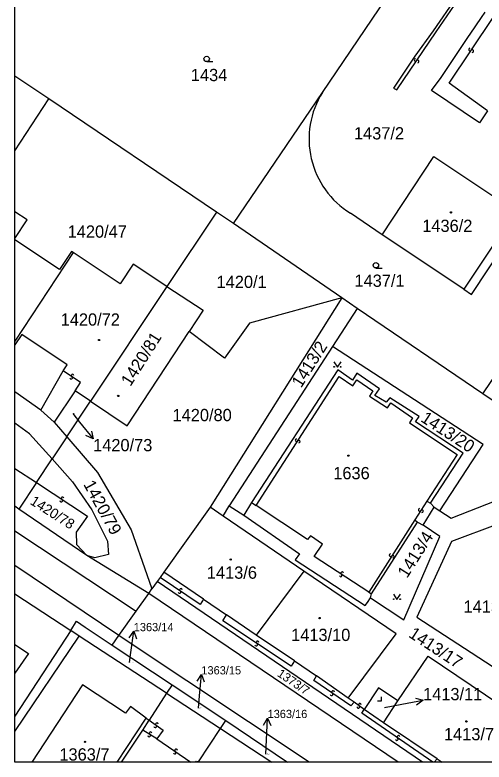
# Model space of a CAD drawing. Extents: x -600391 to -599491, y -1160176 to -1159402.
# Drawn here: x -600391 to -600325.9, y -1160176.1 to -1160072.5 of the extents above; entities that cross this region are included whole.
import ezdxf

# ---------------------------------------------------------------- set-up
doc = ezdxf.new("R2010")
doc.units = 0
for name, color, linetype in [('Level 1', 7, 'Continuous'), ('Level 13', 7, 'Continuous'), ('Level 3', 7, 'Continuous'), ('Level 4', 7, 'Continuous'), ('Level 5', 7, 'Continuous'), ('Level 57', 7, 'Continuous'), ('Vrstva 63', 7, 'Continuous')]:
    doc.layers.add(name, color=color, linetype=linetype)

msp = doc.modelspace()

# ---------------------------------------------------------------- linework, layer by layer
at = {"layer": 'Level 1'}
for p, q in [((-600386.32, -1160084.17), (-600391.01, -1160081.01)), ((-600391.01, -1160091.34), (-600386.32, -1160084.17)), ((-600382.94, -1160105.44), (-600391.01, -1160117.75)), ((-600387.43, -1160127.3), (-600391.01, -1160124.75)), ((-600390.45, -1160141.01), (-600391.01, -1160140.63)), ((-600391.01, -1160144.04), (-600374.18, -1160155.17)), ((-600334.47, -1160176.08), (-600371.26, -1160151.07)), ((-600391.01, -1160152.77), (-600383.24, -1160157.85)), ((-600337.83, -1160176.08), (-600372.42, -1160152.7)), ((-600383.24, -1160157.85), (-600391.01, -1160169.74)), ((-600361.76, -1160170.32), (-600353.18, -1160176.08)), ((-600376.2, -1160176.08), (-600373.25, -1160171.64)), ((-600362.49, -1160171.42), (-600355.36, -1160176.08)), ((-600365.53, -1160176.08), (-600365.54, -1160176.07)), ((-600332.43, -1160175.62), (-600331.74, -1160176.08))]:
    msp.add_line(p, q, dxfattribs=at)
for points in [[(-600348.35, -1160083.27), (-600333.57, -1160061.48), (-600333.29, -1160060.89)], [(-600325.44, -1160085.8), (-600326.55, -1160087.47), (-600333.22, -1160082.99), (-600331.86, -1160081.2), (-600328.06, -1160075.52), (-600327.83, -1160075.17), (-600326.26, -1160072.9), (-600325.77, -1160072.15)], [(-600360.68, -1160101.45), (-600348.35, -1160083.27)], [(-600363.06, -1160099.84), (-600386.32, -1160084.17)], [(-600328.73, -1160110.55), (-600327.68, -1160111.25), (-600318.3, -1160097.18), (-600311.97, -1160087.91), (-600310.32, -1160089)], [(-600326.08, -1160125.06), (-600303.29, -1160091.38)], [(-600340.06, -1160103), (-600332.87, -1160092.16), (-600321.51, -1160099.73), (-600328.73, -1160110.55)], [(-600391.01, -1160103.5), (-600389.31, -1160100.93), (-600391.01, -1160099.81)], [(-600363.06, -1160099.84), (-600369.92, -1160110.15)], [(-600360.68, -1160101.45), (-600363.06, -1160099.84)], [(-600340.06, -1160103), (-600344.47, -1160100.01)], [(-600345.64, -1160111.75), (-600360.68, -1160101.45)], [(-600382.94, -1160105.44), (-600383.18, -1160105.29), (-600384.83, -1160107.79), (-600391.01, -1160103.7)], [(-600328.73, -1160110.55), (-600340.06, -1160103)], [(-600369.92, -1160110.15), (-600374.59, -1160107.05), (-600376.39, -1160109.78), (-600382.94, -1160105.44)], [(-600369.92, -1160110.15), (-600380.5, -1160126.06)], [(-600369.92, -1160110.15), (-600364.91, -1160113.46), (-600366.84, -1160116.4)], [(-600345.64, -1160111.75), (-600358.46, -1160115.24), (-600361.93, -1160120.08), (-600366.84, -1160116.4)], [(-600345.64, -1160111.75), (-600363.93, -1160140.75)], [(-600343.52, -1160113.22), (-600345.64, -1160111.75)], [(-600343.52, -1160113.22), (-600346.93, -1160118.47)], [(-600326.08, -1160125.06), (-600343.52, -1160113.22)], [(-600384.31, -1160121.86), (-600383.75, -1160121.03), (-600390.04, -1160116.81), (-600391.01, -1160118.27)], [(-600380.5, -1160126.06), (-600375.44, -1160129.46), (-600366.84, -1160116.4)], [(-600346.93, -1160118.47), (-600361.26, -1160140.55)], [(-600332.06, -1160141.26), (-600326.06, -1160132.08), (-600346.93, -1160118.47)], [(-600387.43, -1160127.3), (-600384.31, -1160121.86)], [(-600333.37, -1160140.21), (-600328.8, -1160133.28), (-600335.41, -1160128.9), (-600334.94, -1160128.19), (-600338.97, -1160125.58), (-600339.49, -1160126.19), (-600341.05, -1160125.27), (-600340.43, -1160124.34), (-600343.55, -1160122.17), (-600344.19, -1160123.13), (-600346.21, -1160121.7), (-600358.18, -1160140.11)], [(-600382.67, -1160124.61), (-600385.57, -1160128.97)], [(-600380.5, -1160126.06), (-600382.67, -1160124.61)], [(-600311.45, -1160134.94), (-600326.08, -1160125.06)], [(-600383.8, -1160131.02), (-600380.5, -1160126.06)], [(-600387.43, -1160127.3), (-600385.57, -1160128.97)], [(-600385.83, -1160134.07), (-600388.98, -1160130.57), (-600391.01, -1160129.11)], [(-600385.57, -1160128.97), (-600383.8, -1160131.02)], [(-600383.8, -1160131.02), (-600385.83, -1160134.07)], [(-600383.8, -1160131.02), (-600379.56, -1160135.95), (-600374.86, -1160143.9), (-600372.71, -1160150.06), (-600371.99, -1160152.09)], [(-600388.02, -1160137.35), (-600385.83, -1160134.07)], [(-600385.83, -1160134.07), (-600383, -1160137.22), (-600380.36, -1160141.13), (-600378.15, -1160145.48), (-600378.01, -1160147.29), (-600379.94, -1160147.79), (-600381.05, -1160147.44)], [(-600332.06, -1160141.26), (-600330.47, -1160142.26), (-600316.72, -1160136.88), (-600313.26, -1160137.31), (-600309.71, -1160139.07)], [(-600388.02, -1160137.35), (-600390.45, -1160141.01)], [(-600381.05, -1160147.44), (-600390.45, -1160141.01)], [(-600363.93, -1160140.75), (-600370.33, -1160149.76)], [(-600362.1, -1160142), (-600363.93, -1160140.75)], [(-600362.1, -1160142), (-600361.26, -1160140.55)], [(-600361.26, -1160140.55), (-600359.26, -1160141.88)], [(-600358.18, -1160140.11), (-600359.26, -1160141.88)], [(-600312.62, -1160143.77), (-600317.59, -1160140.72), (-600330.42, -1160145.5), (-600335.26, -1160156), (-600324.78, -1160162.77)], [(-600334.38, -1160143.23), (-600332.84, -1160140.77)], [(-600332.84, -1160140.77), (-600333.37, -1160140.21)], [(-600332.84, -1160140.77), (-600332.06, -1160141.26)], [(-600350.92, -1160149.6), (-600362.1, -1160142)], [(-600359.26, -1160141.88), (-600351.52, -1160147.22), (-600352.11, -1160148.07), (-600342.39, -1160154.4), (-600342.11, -1160153.98), (-600341.65, -1160153.33)], [(-600341.52, -1160152.78), (-600335.15, -1160142.81)], [(-600335.15, -1160142.81), (-600334.38, -1160143.23)], [(-600341.65, -1160153.33), (-600337.06, -1160156.37), (-600332.04, -1160144.81), (-600334.38, -1160143.23)], [(-600372.42, -1160152.7), (-600381.05, -1160147.44)], [(-600370.33, -1160149.76), (-600370.85, -1160150.49)], [(-600364.83, -1160153.5), (-600370.33, -1160149.76)], [(-600350.92, -1160149.6), (-600357.55, -1160158.48)], [(-600344.76, -1160167.2), (-600338.12, -1160158.31), (-600350.92, -1160149.6)], [(-600371.26, -1160151.07), (-600371.99, -1160152.09)], [(-600370.85, -1160150.49), (-600371.26, -1160151.07)], [(-600372.42, -1160152.7), (-600371.99, -1160152.09)], [(-600374.18, -1160155.17), (-600372.42, -1160152.7)], [(-600364.83, -1160153.5), (-600361.63, -1160155.67)], [(-600341.65, -1160153.33), (-600341.52, -1160152.78)], [(-600376.57, -1160158.54), (-600374.18, -1160155.17)], [(-600383.24, -1160157.85), (-600382.46, -1160156.56), (-600381.24, -1160157.37), (-600377.5, -1160159.86)], [(-600357.55, -1160158.48), (-600361.63, -1160155.67)], [(-600382.08, -1160158.61), (-600383.24, -1160157.85)], [(-600369.96, -1160166.54), (-600382.08, -1160158.61)], [(-600377.5, -1160159.86), (-600376.57, -1160158.54)], [(-600352.22, -1160162.07), (-600357.55, -1160158.48)], [(-600391.01, -1160159.77), (-600389.13, -1160161.03), (-600391.01, -1160163.76)], [(-600377.5, -1160159.86), (-600369.2, -1160165.37)], [(-600337.86, -1160167.57), (-600333.69, -1160161.42), (-600323.71, -1160168.1)], [(-600352.22, -1160162.07), (-600349.15, -1160164.15)], [(-600344.76, -1160167.2), (-600349.15, -1160164.15)], [(-600372.8, -1160169.98), (-600374.99, -1160168.4), (-600375.65, -1160169.29), (-600381.61, -1160165.38), (-600388.66, -1160176.08)], [(-600369.2, -1160165.37), (-600369.96, -1160166.54)], [(-600369.2, -1160165.37), (-600361.76, -1160170.32)], [(-600337.86, -1160167.57), (-600340.55, -1160165.79), (-600342.55, -1160168.81)], [(-600369.96, -1160166.54), (-600372.4, -1160170.27)], [(-600369.96, -1160166.54), (-600362.49, -1160171.42)], [(-600339.85, -1160170.65), (-600337.86, -1160167.57)], [(-600339.85, -1160170.65), (-600342.55, -1160168.81)], [(-600372.8, -1160169.98), (-600372.4, -1160170.27)], [(-600373.25, -1160171.64), (-600372.4, -1160170.27)], [(-600362.49, -1160171.42), (-600361.76, -1160170.32)], [(-600332.43, -1160175.62), (-600339.85, -1160170.65)], [(-600365.54, -1160176.07), (-600362.49, -1160171.42)]]:
    msp.add_lwpolyline(points, dxfattribs=at)
msp.add_arc((-600338.09, -1160089.71), 12.11, 147.8627, 238.2365, dxfattribs=at)
at = {"layer": 'Level 13'}
for centre, start, end in [((-600327.86, -1160077.33), 93.4208, 325.5188), ((-600327.56, -1160077.53), 273.2063, 145.7963), ((-600335.43, -1160078.77), 93.0947, 325.1927), ((-600335.13, -1160078.98), 272.8802, 145.4702), ((-600383.01, -1160122.51), 3.3033, 235.8933), ((-600383.21, -1160122.81), 183.5177, 55.6157), ((-600351.93, -1160131.47), 94.5632, 326.6612), ((-600351.63, -1160131.67), 274.3487, 146.9387), ((-600384.59, -1160139.83), 183.7312, 56.3212), ((-600384.39, -1160139.53), 3.9457, 236.0437), ((-600334.84, -1160141.11), 93.5716, 326.1616), ((-600334.54, -1160141.31), 273.7861, 145.8841), ((-600338.88, -1160147.4), 94.6723, 327.2623), ((-600338.58, -1160147.6), 274.8867, 146.9847), ((-600345.81, -1160150.21), 184.4926, 56.5906), ((-600345.61, -1160149.91), 4.2781, 236.8681), ((-600368.18, -1160152.51), 183.373, 55.471), ((-600367.98, -1160152.21), 3.1585, 235.7485), ((-600357.53, -1160159.8), 183.6827, 55.7807), ((-600357.33, -1160159.5), 3.4682, 236.0582), ((-600347.08, -1160166.69), 182.888, 54.986), ((-600346.87, -1160166.39), 2.6736, 235.2636), ((-600343.14, -1160168.14), 0.3544, 232.9444), ((-600343.36, -1160168.44), 180.5688, 52.6668), ((-600371.53, -1160171.13), 181.4275, 54.0175), ((-600371.31, -1160170.83), 1.642, 233.74), ((-600372.18, -1160172.09), 4.8603, 237.4503), ((-600372.38, -1160172.4), 185.0748, 57.1728), ((-600338.01, -1160172.89), 182.8423, 54.9403), ((-600337.8, -1160172.59), 2.6278, 235.2178), ((-600368.84, -1160174.77), 182.8576, 55.4476), ((-600368.63, -1160174.47), 3.0721, 235.1701)]:
    msp.add_arc(centre, 0.184, start, end, dxfattribs=at)
at = {"layer": 'Level 3'}
for p, q in [((-600391.01, -1160135.38), (-600388.02, -1160137.35)), ((-600376.57, -1160158.54), (-600391.01, -1160148.82)), ((-600391.01, -1160171.85), (-600382.08, -1160158.61)), ((-600376.8, -1160176.08), (-600372.8, -1160169.98)), ((-600371.32, -1160172.86), (-600366.6, -1160176.08)), ((-600332.43, -1160175.62), (-600332.83, -1160176.08))]:
    msp.add_line(p, q, dxfattribs=at)
for points in [[(-600329.79, -1160070.08), (-600332.99, -1160074.72), (-600335.5, -1160078.24), (-600338.48, -1160082.68), (-600338.02, -1160082.9), (-600332.54, -1160074.86), (-600329.5, -1160070.4)], [(-600325.44, -1160085.8), (-600330.76, -1160081.96), (-600324.66, -1160072.9)], [(-600382.67, -1160124.61), (-600381.91, -1160123.47), (-600384.31, -1160121.86)], [(-600357.55, -1160140.52), (-600346.01, -1160122.62), (-600344.11, -1160123.93), (-600343.55, -1160123.08), (-600341.34, -1160124.63), (-600341.82, -1160125.36), (-600339.33, -1160126.98), (-600338.85, -1160126.31), (-600335.86, -1160128.36), (-600336.24, -1160129.07), (-600329.67, -1160133.45), (-600333.84, -1160139.93)], [(-600388.02, -1160137.35), (-600380.96, -1160142.01), (-600382.5, -1160144.2), (-600382.45, -1160145.94), (-600381.05, -1160147.44)], [(-600333.84, -1160139.93), (-600335.54, -1160142.49)], [(-600333.84, -1160139.93), (-600333.37, -1160140.21)], [(-600358.18, -1160140.11), (-600357.55, -1160140.52)], [(-600341.92, -1160152.51), (-600349.5, -1160147.61), (-600348.35, -1160145.88), (-600350, -1160144.7), (-600350.43, -1160145.22), (-600357.55, -1160140.52)], [(-600335.54, -1160142.49), (-600341.92, -1160152.51)], [(-600335.54, -1160142.49), (-600335.15, -1160142.81)], [(-600364.83, -1160153.5), (-600365.32, -1160154.22), (-600370.85, -1160150.49)], [(-600341.92, -1160152.51), (-600341.52, -1160152.78)], [(-600352.22, -1160162.07), (-600352.7, -1160162.8), (-600362.15, -1160156.5), (-600361.63, -1160155.67)], [(-600350.18, -1160176.08), (-600375.56, -1160159.22), (-600376.57, -1160158.54)], [(-600343.94, -1160167.77), (-600344.41, -1160168.3), (-600349.52, -1160164.79), (-600349.15, -1160164.15)], [(-600343.94, -1160167.77), (-600344.76, -1160167.2)], [(-600342.55, -1160168.81), (-600343.94, -1160167.77)], [(-600333.04, -1160176.08), (-600342.88, -1160169.31), (-600342.55, -1160168.81)], [(-600372.4, -1160170.27), (-600370.44, -1160171.68), (-600371.32, -1160172.86)], [(-600371.32, -1160172.86), (-600373.25, -1160171.64)], [(-600365.92, -1160176.08), (-600365.82, -1160175.95), (-600365.54, -1160176.07)]]:
    msp.add_lwpolyline(points, dxfattribs=at)
at = {"layer": 'Level 5'}
for p, q in [((-600364.4, -1160079), (-600363.53, -1160079)), ((-600340.93, -1160107.6), (-600340.06, -1160107.6))]:
    msp.add_line(p, q, dxfattribs=at)
for points in [[(-600346.76, -1160120.61), (-600346.26, -1160121.36), (-600345.76, -1160120.61)], [(-600338.5, -1160152.81), (-600338, -1160153.56), (-600337.5, -1160152.81)], [(-600340.71, -1160167.61), (-600340.16, -1160167.61), (-600340.16, -1160167.06)]]:
    msp.add_lwpolyline(points, dxfattribs=at)
for centre, radius in [((-600364.4, -1160078.62), 0.375), ((-600330.52, -1160099.89), 0.09), ((-600330.52, -1160099.89), 0.0521), ((-600340.93, -1160107.22), 0.375), ((-600379.34, -1160117.58), 0.09), ((-600379.34, -1160117.58), 0.0521), ((-600346.71, -1160121.31), 0.05), ((-600345.81, -1160121.31), 0.05), ((-600376.67, -1160125.33), 0.09), ((-600376.67, -1160125.33), 0.0521), ((-600344.74, -1160133.61), 0.09), ((-600344.74, -1160133.61), 0.0521), ((-600361.06, -1160148), 0.09), ((-600361.06, -1160148), 0.0521), ((-600338.45, -1160153.51), 0.05), ((-600337.55, -1160153.51), 0.05), ((-600348.73, -1160156.12), 0.09), ((-600348.73, -1160156.12), 0.0521), ((-600328.36, -1160170.45), 0.09), ((-600328.36, -1160170.45), 0.0521), ((-600381.29, -1160173.27), 0.09), ((-600381.29, -1160173.27), 0.0521)]:
    msp.add_circle(centre, radius, dxfattribs=at)
at = {"layer": 'Level 57'}
for p, q in [((-600382.96, -1160127.78), (-600382.03, -1160128.95)), ((-600382.03, -1160128.95), (-600380.16, -1160131.3)), ((-600374.91, -1160160.91), (-600374.52, -1160157.94)), ((-600375.09, -1160162.26), (-600374.91, -1160160.91)), ((-600365.4, -1160166.92), (-600365.14, -1160163.93)), ((-600365.54, -1160168.62), (-600365.4, -1160166.92)), ((-600337.33, -1160168.06), (-600334.38, -1160167.51)), ((-600339.74, -1160168.51), (-600337.33, -1160168.06)), ((-600356.09, -1160172.98), (-600355.95, -1160169.98)), ((-600356.19, -1160174.99), (-600356.09, -1160172.98))]:
    msp.add_line(p, q, dxfattribs=at)
for points in [[(-600380.39, -1160130.21), (-600380.16, -1160131.3), (-600381.17, -1160130.83)], [(-600375.15, -1160158.87), (-600374.52, -1160157.94), (-600374.16, -1160159)], [(-600365.72, -1160164.88), (-600365.14, -1160163.93), (-600364.73, -1160164.97)], [(-600335.45, -1160167.2), (-600334.38, -1160167.51), (-600335.27, -1160168.19)], [(-600356.5, -1160170.96), (-600355.95, -1160169.98), (-600355.5, -1160171)]]:
    msp.add_lwpolyline(points, dxfattribs=at)
at = {"layer": 'Vrstva 63'}
msp.add_lwpolyline([(-600391.01, -1159401.77), (-599490.77, -1159401.77), (-599490.77, -1160176.08), (-600391.01, -1160176.08)], close=True, dxfattribs=at)

# ---------------------------------------------------------------- texts
at = {"layer": 'Level 4'}
for s, height, p in [('1434', 1.7, (-600366.6, -1160081.7)), ('1437/2', 1.7, (-600343.97, -1160089.78)), ('1420/47', 1.7, (-600383.69, -1160103.4)), ('1436/2', 1.7, (-600334.49, -1160102.6)), ('1420/1', 1.7, (-600363.03, -1160110.37)), ('1437/1', 1.7, (-600343.9, -1160110.21)), ('1420/72', 1.7, (-600384.66, -1160115.59)), ('1420/80', 1.7, (-600369.14, -1160128.83)), ('1420/73', 0.1, (-600382.96, -1160127.78)), ('1636', 1.7, (-600346.84, -1160136.88)), ('1413/6', 1.7, (-600364.38, -1160150.67)), ('1413/5', 1.7, (-600328.76, -1160155.38)), ('1413/10', 1.7, (-600352.69, -1160159.3)), ('1363/14', 0.1, (-600375.09, -1160162.26)), ('1363/15', 0.1, (-600365.54, -1160168.62)), ('1413/11', 0.1, (-600339.74, -1160168.51)), ('1413/7', 1.7, (-600331.48, -1160173.06)), ('1363/7', 1.7, (-600384.84, -1160175.87)), ('1363/16', 0.1, (-600356.19, -1160174.99))]:
    msp.add_text(s, height=height, dxfattribs=at).set_placement(p)
for s, height, rotation, p in [('1420/81', 1.7, 57.6, (-600374.98, -1160124.11)), ('1413/2', 1.7, 57.6, (-600351.3, -1160124.32)), ('1413/20', 1.7, 326.8924, (-600334.83, -1160128.78)), ('1420/79', 1.7, 298.8, (-600381.56, -1160137.58)), ('1420/78', 1.4, 327.6, (-600389.02, -1160140.25)), ('1413/4', 1.7, 57.6, (-600336.6, -1160150.69)), ('1413/17', 1.7, 326.7, (-600336.51, -1160158.66)), ('1373/7', 1.2, 325.8, (-600354.72, -1160164.08))]:
    msp.add_text(s, height=height, rotation=rotation, dxfattribs=at).set_placement(p)
at = {"layer": 'Level 57'}
for s, height, p in [('1420/73', 1.7, (-600380.16, -1160133)), ('1363/14', 1.14, (-600374.52, -1160157.94)), ('1363/15', 1.14, (-600365.14, -1160163.93)), ('1413/11', 1.7, (-600334.38, -1160167.51)), ('1363/16', 1.14, (-600355.95, -1160169.98))]:
    msp.add_text(s, height=height, dxfattribs=at).set_placement(p)

doc.saveas('drawing.dxf')
